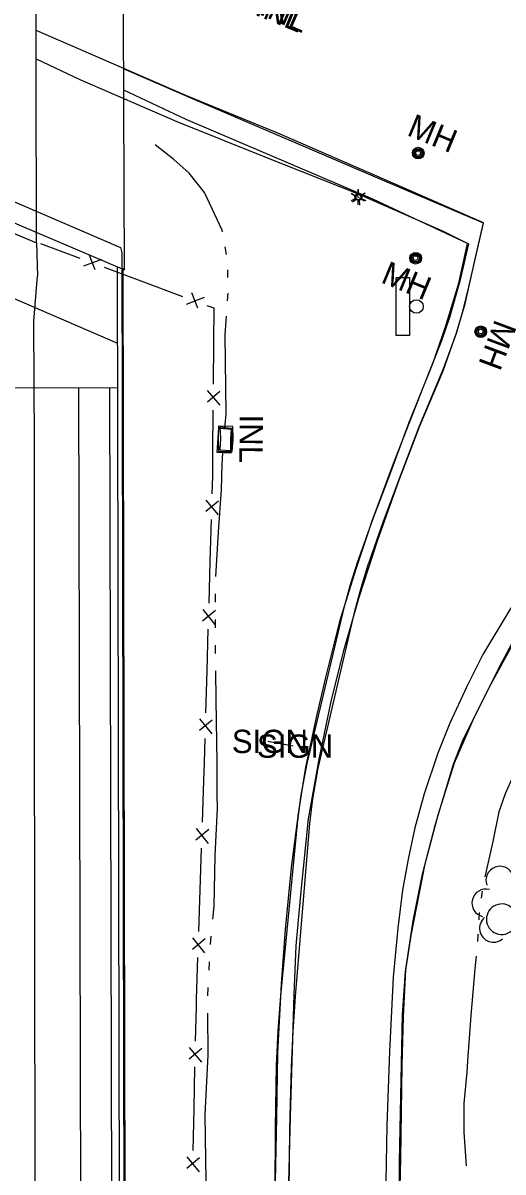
# Model space of a CAD drawing. Extents: x 588843 to 2552415, y 180129 to 269402.
# Drawn here: x 594066 to 594189.5, y 185134.3 to 185430.2 of the extents above; entities that cross this region are included whole.
import ezdxf

# ---------------------------------------------------------------- set-up
doc = ezdxf.new("R2010")
doc.units = 0
for name, color, linetype in [('Default', 7, 'Continuous'), ('E_DRN', 7, 'Continuous'), ('E_DRN_Text', 7, 'Continuous'), ('E_FEN_P', 7, 'Continuous'), ('E_LAND_TreeLine_P', 7, 'Continuous'), ('E_LAND_Vegetation', 7, 'Continuous'), ('E_LTG', 7, 'Continuous'), ('E_RDWY', 7, 'Continuous'), ('E_RDWY_AsphConc', 7, 'Continuous'), ('E_RDWY_Gravel', 7, 'Continuous'), ('E_RDWY_PavtEdge', 7, 'Continuous'), ('E_SGN', 7, 'Continuous'), ('E_STRUCT', 7, 'Continuous'), ('E_UTL_MH', 7, 'Continuous'), ('E_UTL_MH_Text', 7, 'Continuous'), ('E_WTR_P', 7, 'Continuous'), ('P_RDWY_PavtEdge', 7, 'Continuous'), ('P_STRUCT', 7, 'Continuous'), ('P_WAL', 7, 'Continuous')]:
    doc.layers.add(name, color=color, linetype=linetype)

# ---------------------------------------------------------------- blocks, each defined once
blk = doc.blocks.new('MHT')
at = {"layer": 'E_UTL_MH_Text'}
blk.add_text('MH', height=12, dxfattribs=at).set_placement((-9.81, -6))
blk = doc.blocks.new('MHO')
at = {"layer": 'Default'}
for centre, radius in [((0.08, -0.12), 3), ((0.08, -0.12), 2.43), ((0.07, -0.15), 1.94), ((0.02, -0.16), 1.21)]:
    blk.add_circle(centre, radius, dxfattribs=at)
blk = doc.blocks.new('CTRE')
at = {"layer": 'Default'}
blk.add_circle((0, 0), 0.223, dxfattribs=at)
for centre, start, end in [((-11.97, 8.96), 280.2067, 5.97162), ((1.81, 14.92), 220.21132, 305.97623), ((13.83, 5.89), 160.21133, 245.97624), ((-13.83, -5.9), 340.21132, 65.97623), ((12.03, -9.04), 185.92721, 100.25111), ((-1.81, -14.93), 40.21133, 125.97624)]:
    blk.add_arc(centre, 7.87, start, end, dxfattribs=at)
blk = doc.blocks.new('LPOL')
at = {"layer": 'Default'}
for p, q in [((-4, 0), (-1.5, 0)), ((-0.75, 1.3), (-2, 3.46)), ((0.75, 1.3), (2, 3.46)), ((1.5, 0), (4, 0)), ((-2, -3.46), (-0.75, -1.3)), ((2, -3.46), (0.75, -1.3))]:
    blk.add_line(p, q, dxfattribs=at)
for radius in [1.5, 1.5, 1.5, 0.125]:
    blk.add_circle((0, 0), radius, dxfattribs=at)
blk = doc.blocks.new('INLT_28')
at = {"layer": 'E_DRN_Text'}
blk.add_text('INL', height=12, dxfattribs=at).set_placement((-11.03, -6))
blk = doc.blocks.new('SGN_1')
at = {"layer": 'Default'}
blk.add_lwpolyline([(-3.5, -15), (-10.5, -15), (-10.5, 15), (-3.5, 15)], close=True, dxfattribs=at)
blk.add_circle((0, 0), 3.5, dxfattribs=at)
blk = doc.blocks.new('BSGN_1')
at = {"layer": 'Default'}
blk.add_text('SIGN', height=12, dxfattribs=at).set_placement((-18.56, -6))
blk = doc.blocks.new('INLT_49_1')
at = {"layer": 'E_DRN_Text'}
blk.add_text('INL', height=39.37, dxfattribs=at).set_placement((-36.2, -19.7))
blk = doc.blocks.new('INLT_47_1')
at = {"layer": 'E_DRN_Text'}
blk.add_text('INL', height=39.37, dxfattribs=at).set_placement((-36.2, -19.7))
blk = doc.blocks.new('LPOL_4')
at = {"layer": 'E_LTG'}
for p, q in [((-13.1, 0), (-4.9, 0)), ((-2.5, 4.3), (-6.6, 11.4)), ((2.5, 4.3), (6.6, 11.4)), ((4.9, 0), (13.1, 0)), ((-6.6, -11.4), (-2.5, -4.3)), ((6.6, -11.4), (2.5, -4.3))]:
    blk.add_line(p, q, dxfattribs=at)
for radius in [4.92, 4.92, 4.92, 0.41]:
    blk.add_circle((0, 0), radius, dxfattribs=at)

msp = doc.modelspace()

# ---------------------------------------------------------------- linework, layer by layer
at = {"layer": 'E_DRN'}
msp.add_lwpolyline([(594119.84, 185325.62), (594119.41, 185319.4), (594115.9, 185319.65), (594116.33, 185325.86)], close=True, dxfattribs=at)
at = {"layer": 'E_FEN_P'}
for p, q in [((594082.92, 185370.69), (594084.45, 185366.71)), ((594081.62, 185367.69), (594086.28, 185369.44)), ((594109.36, 185360.84), (594110.88, 185356.86)), ((594108.06, 185357.84), (594112.71, 185359.59)), ((594113.36, 185335.55), (594116.6, 185331.77)), ((594116.63, 185335.35), (594113.41, 185332.55)), ((594116.27, 185307.11), (594112.99, 185304.38)), ((594113, 185307.37), (594116.16, 185303.53)), ((594115.46, 185278.91), (594112.18, 185276.18)), ((594112.2, 185279.18), (594115.36, 185275.33)), ((594114.66, 185250.71), (594111.38, 185247.98)), ((594111.4, 185250.98), (594114.56, 185247.14)), ((594113.77, 185222.51), (594110.48, 185219.8)), ((594110.51, 185222.79), (594113.65, 185218.93)), ((594112.83, 185194.32), (594109.54, 185191.6)), ((594109.57, 185194.6), (594112.71, 185190.74)), ((594108.74, 185166.39), (594111.92, 185162.56)), ((594112, 185166.14), (594108.74, 185163.39)), ((594108.1, 185138.19), (594111.28, 185134.36)), ((594111.36, 185137.94), (594108.1, 185135.19))]:
    msp.add_line(p, q, dxfattribs=at)
for points in [[(594070.5, 185373.44), (594080.6, 185369.68)], [(594086.84, 185367.35), (594096.94, 185363.59)], [(594096.94, 185363.59), (594107.03, 185359.83)], [(594113.28, 185357.5), (594115.05, 185356.84), (594114.98, 185347.96)], [(594114.98, 185347.96), (594114.89, 185337.19)], [(594114.83, 185330.53), (594114.74, 185319.76)], [(594114.74, 185319.76), (594114.69, 185313.48), (594114.56, 185308.99)], [(594114.37, 185302.32), (594114.06, 185291.56)], [(594114.06, 185291.56), (594113.76, 185280.79)], [(594113.57, 185274.13), (594113.26, 185263.36)], [(594113.26, 185263.36), (594112.95, 185252.59)], [(594112.76, 185245.93), (594112.59, 185239.72), (594112.43, 185235.16)], [(594112.43, 185235.16), (594112.08, 185224.4)], [(594111.85, 185217.73), (594111.49, 185206.97)], [(594111.49, 185206.97), (594111.14, 185196.21)], [(594110.91, 185189.54), (594110.55, 185178.78)], [(594110.55, 185178.78), (594110.49, 185176.8), (594110.29, 185168.01)], [(594110.13, 185161.34), (594109.89, 185150.58)], [(594109.89, 185150.58), (594109.64, 185139.81)]]:
    msp.add_lwpolyline(points, dxfattribs=at)
at = {"layer": 'E_LAND_TreeLine_P'}
for centre, start, end in [((594188.7, 185209.43), 20.0576, 200.0576), ((594185.1, 185203.56), 75.7659, 255.7659), ((594187.04, 185197.07), 129.9843, 309.9843)]:
    msp.add_arc(centre, 3.6, start, end, dxfattribs=at)
at = {"layer": 'E_RDWY'}
for points in [[(594134.22, 185124.9), (594134.77, 185148.54), (594135.77, 185179.97), (594136.28, 185192.54), (594137.54, 185206.61), (594139.46, 185225.22), (594142.23, 185241.02), (594145.31, 185255.47), (594148.51, 185268.59), (594152.45, 185282.37), (594157.29, 185297.1), (594162.7, 185312.29), (594168.06, 185326.49), (594174.07, 185340.63), (594177.55, 185350.43), (594179.74, 185357.88), (594182.42, 185369.81), (594184.51, 185378.76), (594157, 185390.78), (594131.51, 185401.82), (594107.85, 185411.56), (594080.85, 185423.3), (594069.33, 185428.3)], [(594205.01, 185297.7), (594197.71, 185288.63), (594191.17, 185279.04), (594184.31, 185267.59), (594180.15, 185259.31), (594175.77, 185249.91), (594172.69, 185242.19), (594169.22, 185231.66), (594166.77, 185222.94), (594165.07, 185214.83), (594163.62, 185206.9), (594162.45, 185197.1), (594161.23, 185184.44), (594160.28, 185165.36), (594159.58, 185146.27), (594159.15, 185122.07), (594158.92, 185089.58), (594158.3, 185056.12), (594157.54, 185024.13), (594157.54, 184999.97), (594157.9, 184963.47), (594157.95, 184939.34), (594157.87, 184908.64), (594157.93, 184877.55)]]:
    msp.add_lwpolyline(points, dxfattribs=at)
at = {"layer": 'E_RDWY_AsphConc'}
for points in [[(594162.89, 185312.88), (594167.91, 185326.18), (594174.28, 185341.46), (594177.53, 185350.38), (594177.53, 185350.38), (594179.28, 185356.27), (594180.73, 185362.25), (594180.73, 185362.25), (594184.49, 185378.71), (594157.87, 185390.04), (594109.98, 185410.5), (594091.86, 185418.39)], [(594130.88, 185129.47), (594130.91, 185145.59), (594131.24, 185161.71), (594131.24, 185161.71), (594131.63, 185170.69), (594132.32, 185179.65), (594132.32, 185179.65), (594136.57, 185224), (594136.57, 185224), (594137.44, 185230.92), (594137.44, 185230.92), (594139.09, 185239.51), (594139.09, 185239.51), (594148.71, 185279.92), (594148.71, 185279.92), (594150.25, 185285.62), (594152.04, 185291.24), (594152.04, 185291.24), (594156.08, 185302.59), (594160.35, 185313.84), (594160.35, 185313.84), (594165.28, 185327.17), (594171.46, 185342.57), (594174.73, 185351.99), (594174.73, 185351.99), (594178.14, 185363.22), (594178.14, 185363.22), (594180.35, 185373.48), (594155.96, 185384.82), (594107.96, 185405.42), (594091.88, 185412.92)]]:
    msp.add_lwpolyline(points, dxfattribs=at)
for points in [[(594116.27, 185326.43), (594116.23, 185323.15), (594116.27, 185319.89), (594119.8, 185319.91), (594120.05, 185322.92), (594119.92, 185326.29)], [(594116.63, 185326.14), (594116.79, 185323.18), (594116.6, 185320.26), (594119.41, 185320.16), (594119.44, 185322.93), (594119.59, 185325.75)]]:
    msp.add_lwpolyline(points, close=True, dxfattribs=at)
at = {"layer": 'E_RDWY_Gravel'}
for points in [[(594069.34, 185421), (594080.56, 185415.72), (594105.53, 185404.87), (594128.64, 185395.58), (594151.78, 185386.37), (594174.13, 185376.63), (594180.6, 185373.38), (594178.39, 185363.74), (594175.71, 185354.38), (594173.65, 185348.4), (594168.87, 185336.29), (594161.21, 185316.73), (594155.76, 185301.94), (594151.53, 185289.3), (594147.37, 185276.04), (594143.77, 185261.7), (594141.59, 185252.12), (594138.69, 185238.58), (594136.75, 185226.6), (594134.97, 185212.73), (594133.45, 185196.73), (594132.38, 185182.73), (594131.44, 185164.88), (594131.2, 185148.25), (594130.89, 185131.97)], [(594206.85, 185296.39), (594204.06, 185290.22), (594196.29, 185278.11), (594185.81, 185259), (594178.98, 185245.18), (594176.68, 185239.29), (594172.05, 185223.82), (594168.57, 185210.58), (594166.27, 185198.96), (594164.27, 185185.91), (594163.54, 185174.75), (594162.74, 185136.89), (594162.46, 185092.64), (594161.97, 185052.64), (594160.68, 185034.89), (594158.87, 185001), (594157.65, 184988.33)], [(594162.49, 185084.8), (594162.6, 185092.14), (594162.65, 185108.34), (594162.87, 185122.73), (594163.16, 185137.82), (594163.56, 185161.78), (594163.86, 185174.27), (594164.52, 185186.26), (594165.87, 185195.19), (594169.49, 185213.65), (594172.84, 185226.25), (594177.04, 185239.65), (594182.16, 185251.54), (594189.2, 185265.53), (594197.1, 185280.32), (594202.43, 185288.61), (594205.21, 185293.22), (594207.19, 185297.28)]]:
    msp.add_lwpolyline(points, dxfattribs=at)
at = {"layer": 'E_RDWY_PavtEdge'}
msp.add_lwpolyline([(594134.49, 185129.21), (594134.67, 185145.31), (594135.06, 185161.39), (594135.06, 185161.39), (594135.46, 185170.45), (594136.07, 185179.49), (594136.07, 185179.49), (594139.81, 185224.08), (594139.81, 185224.08), (594140.51, 185230.41), (594140.51, 185230.41), (594141.93, 185238.31), (594141.93, 185238.31), (594151.43, 185279.08), (594151.43, 185279.08), (594152.95, 185284.79), (594154.72, 185290.43), (594154.72, 185290.43), (594158.68, 185301.7), (594162.89, 185312.88), (594162.89, 185312.88)], dxfattribs=at)
at = {"layer": 'E_SGN'}
msp.add_lwpolyline([(594135.46, 185243.98), (594128.98, 185245.2)], dxfattribs=at)
at = {"layer": 'E_STRUCT'}
for points in [[(593938.1, 185432.27), (594092.05, 185366.69), (594091.65, 185474.37), (594091.41, 185581.17), (593937.6, 185645.83)], [(593947.53, 185425.93), (594007.57, 185399.67), (594069.43, 185373.6), (594069.03, 185595.2), (594007.48, 185621.74), (593947.15, 185647.44), (593947.53, 185425.93)], [(593940.03, 185437.58), (594091.04, 185372.39), (594091.42, 185371.08), (594091.82, 185162.88), (594092.22, 184996.64), (594092.65, 184834.31), (594092.95, 184677.06)], [(594069.43, 185373.6), (594069.71, 185365.04)], [(594070.34, 184832.43), (594069.78, 184870.55), (594069.64, 184910.08), (594069.4, 184945.47), (594069.43, 184982.11), (594069.44, 185018.32), (594069.3, 185050.57), (594069.18, 185084.48), (594069.08, 185115.73), (594069.05, 185146.25), (594068.97, 185177.88), (594068.98, 185210.48), (594068.94, 185241.38), (594068.93, 185280.5), (594068.89, 185321.81), (594068.74, 185353.46), (594069.71, 185365.04)]]:
    msp.add_lwpolyline(points, dxfattribs=at)
at = {"layer": 'E_WTR_P'}
for points in [[(594117.3, 185376.49), (594117.23, 185376.87), (594112.68, 185386.61), (594108.7, 185391.52), (594104.81, 185395.05), (594100, 185398.88)], [(594118.37, 185370.62), (594118.01, 185372.57)], [(594118.71, 185364.66), (594118.64, 185366.65)], [(594118.58, 185358.7), (594118.72, 185360.69)], [(594117.92, 185325.9), (594118.24, 185329.59), (594117.96, 185349.84), (594118.3, 185354.73)], [(594115.62, 185287.65), (594116.25, 185299.08), (594117.04, 185310.11), (594117.24, 185316.5), (594117.43, 185319.56)], [(594115.47, 185281.04), (594115.47, 185283.24)], [(594115.48, 185274.42), (594115.48, 185276.62)], [(594115.52, 185267.8), (594115.49, 185270.01)], [(594115.95, 185231.4), (594115.89, 185239.71), (594115.7, 185255.89), (594115.59, 185263.39)], [(594192.11, 185236.33), (594190.07, 185231.67), (594188.38, 185227.03), (594186.87, 185219.43), (594184.79, 185210.33)], [(594114.83, 185199.45), (594115.14, 185202.78), (594115.43, 185215.74), (594115.98, 185228.02), (594115.95, 185231.4)], [(594184.12, 185206.66), (594183.84, 185204.81)], [(594183.35, 185201.11), (594183.25, 185199.24)], [(594114.21, 185192.86), (594114.41, 185195.06)], [(594183.06, 185195.51), (594183.05, 185195.33), (594182.89, 185193.64)], [(594182.55, 185189.92), (594182.25, 185186.65), (594181.2, 185174.56), (594180.37, 185162.91)], [(594113.85, 185186.25), (594113.96, 185188.46)], [(594113.5, 185179.65), (594113.62, 185181.85)], [(594112.93, 185143.26), (594112.87, 185149.08), (594113.6, 185164.39), (594113.5, 185175.23)], [(594180.37, 185162.91), (594180.16, 185160.01), (594179.43, 185151.93), (594179.41, 185144.51), (594180.05, 185135.88)], [(594113.13, 185111.28), (594113.37, 185117.25), (594112.98, 185137.48), (594112.93, 185143.26)]]:
    msp.add_lwpolyline(points, dxfattribs=at)
at = {"layer": 'P_RDWY_PavtEdge'}
for p, q in [((594018.35, 185336.21), (594090.35, 185336.37)), ((594082.72, 184282.49), (594080.35, 185336.34)), ((594090.4, 184426.97), (594088.35, 185336.36))]:
    msp.add_line(p, q, dxfattribs=at)
at = {"layer": 'P_STRUCT'}
for p, q in [((594090.33, 185347.69), (594016.81, 185379.44)), ((594090.28, 185367.09), (594090.28, 185367.44)), ((594092.4, 184426.97), (594090.28, 185367.09)), ((594093.84, 184426.97), (594091.73, 185367.1))]:
    msp.add_line(p, q, dxfattribs=at)
at = {"layer": 'P_WAL'}
for p, q in [((594092.4, 184426.97), (594090.28, 185366.96)), ((594093.71, 184426.97), (594091.6, 185366.1))]:
    msp.add_line(p, q, dxfattribs=at)

# ---------------------------------------------------------------- block references
at = {"layer": 'E_DRN_Text'}
for name, p, xscale, yscale, rotation in [('INLT_28', (594131.58, 185433.12), 0.4999999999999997, 0.4999999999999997, -22.447224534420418), ('INLT_49_1', (594132.71, 185433.13), 0.15240030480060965, 0.15240030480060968, -23.6024257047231), ('INLT_47_1', (594124.69, 185323.87), 0.1524003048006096, 0.1524003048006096, -90.21819803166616)]:
    msp.add_blockref(name, p, dxfattribs=dict(at, xscale=xscale, yscale=yscale, rotation=rotation))
at = {"layer": 'E_LAND_Vegetation', "xscale": 0.49999999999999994, "yscale": 0.49999999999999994, "rotation": -133.2354227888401}
msp.add_blockref('CTRE', (594196.57, 185200.68), dxfattribs=at)
at = {"layer": 'E_LTG'}
for name, p, xscale, yscale, rotation in [('LPOL', (594152.13, 185385.42), 0.5000000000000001, 0.5, -89.67337617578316), ('LPOL_4', (594152.38, 185385.31), 0.1524003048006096, 0.15240030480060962, -84.36014555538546)]:
    msp.add_blockref(name, p, dxfattribs=dict(at, xscale=xscale, yscale=yscale, rotation=rotation))
at = {"layer": 'E_SGN', "xscale": 0.5, "yscale": 0.5}
for name, p in [('SGN_1', (594167.21, 185357.22)), ('BSGN_1', (594128.98, 185245.2)), ('BSGN_1', (594135.46, 185243.98))]:
    msp.add_blockref(name, p, dxfattribs=at)
at = {"layer": 'E_UTL_MH', "xscale": 0.49999999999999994}
for p, yscale, rotation in [((594167.73, 185396.76), 0.5000000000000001, -87.92994382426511), ((594167.07, 185369.69), 0.5000000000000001, -87.92994382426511), ((594183.84, 185350.74), 0.49999999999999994, -110.51581262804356)]:
    msp.add_blockref('MHO', p, dxfattribs=dict(at, yscale=yscale, rotation=rotation))
at = {"layer": 'E_UTL_MH_Text'}
for p, xscale, yscale, rotation in [((594170.18, 185402.32), 0.4999999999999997, 0.4999999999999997, -22.447224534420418), ((594163.48, 185364.4), 0.4999999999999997, 0.4999999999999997, -22.447224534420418), ((594188.57, 185348.48), 0.49999999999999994, 0.49999999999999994, -110.51581262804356)]:
    msp.add_blockref('MHT', p, dxfattribs=dict(at, xscale=xscale, yscale=yscale, rotation=rotation))

doc.saveas('drawing.dxf')
